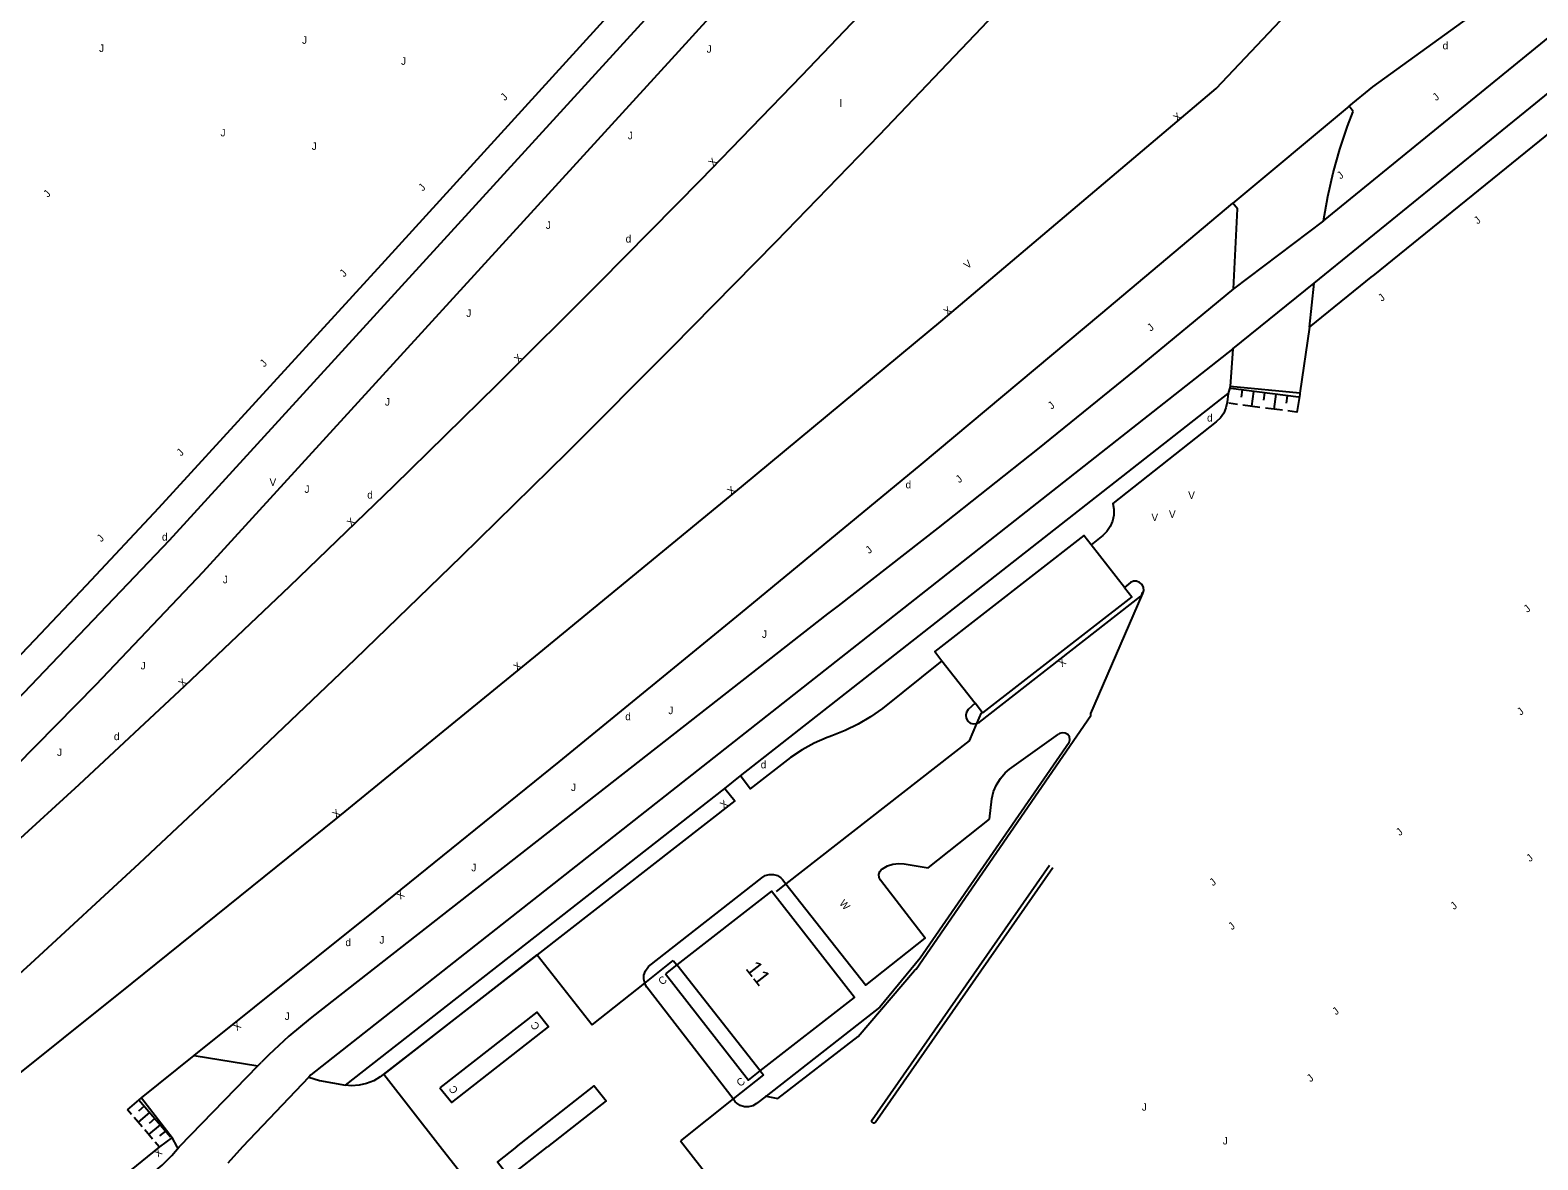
# Model space of a CAD drawing. Extents: x 134999 to 136502, y 457398 to 459002.
# Drawn here: x 135543.9 to 135644.5, y 458199.1 to 458274.4 of the extents above; entities that cross this region are included whole.
import ezdxf

# ---------------------------------------------------------------- set-up
doc = ezdxf.new("R2010")
doc.units = 0
for name, color, linetype in [('IO_IN_Bomen-kappen', 7, 'Continuous'), ('RI_DGTB_2', 7, 'Continuous'), ('RI_DGTB_29', 7, 'Continuous'), ('RI_DGTB_30', 7, 'Continuous'), ('RI_DGTB_31', 7, 'Continuous'), ('RI_DGTB_35', 7, 'Continuous'), ('RI_DGTB_43', 7, 'Continuous'), ('RI_DGTB_53', 7, 'Continuous'), ('RI_DGTB_54', 7, 'Continuous'), ('RI_DGTB_6', 7, 'Continuous'), ('RI_DGTB_7', 7, 'Continuous')]:
    doc.layers.add(name, color=color, linetype=linetype)

msp = doc.modelspace()

# ---------------------------------------------------------------- linework, layer by layer
at = {"layer": 'RI_DGTB_2'}
for points in [[(135592.617, 458205.06), (135598.9, 458209.95), (135593.37, 458217.04), (135587.043, 458212.116)], [(135587.043, 458212.116), (135586.29, 458211.53)], [(135586.29, 458211.53), (135591.82, 458204.44), (135592.617, 458205.06)]]:
    msp.add_lwpolyline(points, dxfattribs=at)
at = {"layer": 'RI_DGTB_31'}
for p, q in [((135628.486, 458249.972), (135623.988, 458250.556)), ((135624.737, 458250.458), (135624.673, 458249.963)), ((135625.487, 458250.361), (135625.358, 458249.369)), ((135626.237, 458250.264), (135626.172, 458249.768)), ((135626.986, 458250.166), (135626.858, 458249.175)), ((135627.736, 458250.069), (135627.672, 458249.573)), ((135624.421, 458249.491), (135623.859, 458249.564)), ((135625.921, 458249.296), (135624.796, 458249.442)), ((135627.42, 458249.102), (135626.295, 458249.248)), ((135628.357, 458248.98), (135627.795, 458249.053)), ((135553.303, 458200.632), (135551.186, 458203.111)), ((135550.691, 458202.152), (135550.426, 458202.462)), ((135551.396, 458201.326), (135550.867, 458201.946)), ((135551.892, 458202.285), (135551.132, 458201.636)), ((135551.539, 458202.698), (135551.159, 458202.374)), ((135552.245, 458201.872), (135551.865, 458201.547)), ((135552.102, 458200.499), (135551.573, 458201.119)), ((135552.598, 458201.459), (135551.837, 458200.809)), ((135552.951, 458201.046), (135552.57, 458200.721)), ((135552.543, 458199.983), (135552.278, 458200.293))]:
    msp.add_line(p, q, dxfattribs=at)
for points in [[(135618.045, 458236.77), (135618.064, 458236.96)], [(135593.013, 458203.38), (135593.793, 458203.208), (135599.134, 458207.357), (135602.887, 458211.753), (135603.01, 458211.845), (135614.662, 458228.741), (135614.644, 458228.873), (135618.041, 458236.728), (135618.045, 458236.77)], [(135607.342, 458228.936), (135607.026, 458228.206)], [(135607.026, 458228.206), (135606.536, 458227.071), (135594.328, 458217.53)], [(135600.114, 458201.601), (135600.089, 458201.621), (135600.07, 458201.645), (135600.057, 458201.673), (135600.05, 458201.717), (135600.057, 458201.758), (135600.074, 458201.792), (135611.898, 458218.774)], [(135600.113, 458201.602), (135600.141, 458201.589), (135600.181, 458201.581), (135600.22, 458201.586), (135600.258, 458201.603), (135600.283, 458201.624), (135612.108, 458218.607)], [(135594.328, 458217.53), (135593.677, 458217.021)], [(135592.933, 458203.398), (135593.013, 458203.38)]]:
    msp.add_lwpolyline(points, dxfattribs=at)
at = {"layer": 'RI_DGTB_53'}
for p, q in [((135631.88, 458269.377), (135624.109, 458262.91)), ((135630.172, 458261.739), (135624.17, 458257.191)), ((135629.23, 458254.643), (135633.461, 458258.07)), ((135624.128, 458253.197), (135629.53, 458257.575)), ((135629.23, 458254.643), (135629.53, 458257.575)), ((135624.128, 458253.197), (135562.646, 458204.786)), ((135624.128, 458253.197), (135623.946, 458250.694)), ((135623.946, 458250.694), (135623.804, 458250.229)), ((135613.217, 458226.94), (135603.28, 458212.578)), ((135564.97, 458204.1), (135590.26, 458223.89)), ((135590.26, 458223.89), (135591.29, 458224.72)), ((135603.28, 458212.578), (135600.594, 458209.301)), ((135551.363, 458203.256), (135554.868, 458206.071)), ((135554.868, 458206.071), (135559.107, 458205.39)), ((135559.107, 458205.39), (135553.881, 458200)), ((135559.107, 458205.39), (135559.355, 458205.639)), ((135562.646, 458204.786), (135562.514, 458204.647)), ((135562.514, 458204.647), (135558.103, 458200)), ((135562.514, 458204.647), (135563.23, 458204.42)), ((135563.23, 458204.42), (135564.97, 458204.1)), ((135550.426, 458202.462), (135551.363, 458203.256)), ((135551.363, 458203.256), (135553.406, 458200.614)), ((135552.564, 458200), (135544.631, 458193.57)), ((135553.406, 458200.614), (135552.566, 458200)), ((135553.736, 458200), (135553.406, 458200.614)), ((135553.788, 458199.904), (135553.736, 458200)), ((135553.881, 458200), (135553.788, 458199.904)), ((135558.103, 458200), (135557.12, 458198.9))]:
    msp.add_line(p, q, dxfattribs=at)
for points in [[(135680.173, 458379.404), (135675.581, 458374.34), (135647.136, 458343.207), (135616.037, 458309.122), (135584.906, 458275.105), (135553.213, 458240.412), (135539.782, 458226.368), (135538.954, 458225.594), (135538.074, 458224.881), (135537.146, 458224.232), (135536.174, 458223.649), (135535.164, 458223.137), (135534.12, 458222.697), (135533.047, 458222.332), (135532.919, 458222.294), (135528.46, 458220.683)], [(135682.459, 458377.369), (135677.891, 458372.36), (135649.337, 458341.154), (135618.259, 458307.172), (135587.156, 458273.016), (135555.441, 458238.311), (135548.319, 458230.794), (135542.976, 458225.371), (135542.39, 458224.697), (135541.548, 458223.834), (135540.651, 458223.03), (135539.703, 458222.287), (135538.707, 458221.609), (135537.669, 458220.998), (135536.592, 458220.457), (135535.482, 458219.989), (135534.343, 458219.596), (135531.159, 458218.51), (135530.778, 458218.407), (135529.485, 458218.003), (135528.218, 458217.523), (135526.982, 458216.97), (135525.78, 458216.344)], [(135605.101, 458255.395), (135623.005, 458270.556), (135634.265, 458282.487), (135640.656, 458289.476), (135642.813, 458291.611), (135681.962, 458326.787), (135713.989, 458356.493)], [(135629.53, 458257.575), (135644.325, 458269.582), (135659.069, 458281.65), (135673.763, 458293.781), (135688.406, 458305.973), (135702.997, 458318.226), (135717.536, 458330.541), (135732.024, 458342.916), (135734.371, 458344.931)], [(135630.172, 458261.739), (135644.644, 458273.529), (135659.065, 458285.381), (135673.436, 458297.295), (135687.755, 458309.27), (135702.022, 458321.306), (135710.773, 458328.74)], [(135615.149, 458292.484), (135608.61, 458285.398), (135602.012, 458278.367), (135595.356, 458271.391), (135588.642, 458264.471), (135581.871, 458257.606), (135575.043, 458250.798), (135568.159, 458244.046), (135561.22, 458237.352), (135554.225, 458230.716), (135547.175, 458224.138), (135542.759, 458220.073)], [(135631.88, 458269.377), (135633.45, 458270.661), (135659.364, 458289.405)], [(135620.818, 458289.099), (135614.115, 458281.827), (135607.353, 458274.609), (135600.533, 458267.447), (135593.656, 458260.339), (135586.721, 458253.288), (135579.729, 458246.293), (135572.681, 458239.355), (135565.577, 458232.474), (135558.418, 458225.65), (135551.204, 458218.885), (135543.935, 458212.178), (135536.612, 458205.531), (135532.29, 458201.657)], [(135651.588, 458272.753), (135633.461, 458258.07)], [(135632.134, 458269.03), (135631.88, 458269.377)], [(135630.172, 458261.739), (135630.453, 458263.343), (135630.812, 458264.932), (135631.249, 458266.501), (135631.763, 458268.047), (135632.134, 458269.03)], [(135554.868, 458206.071), (135567.059, 458215.834), (135579.2, 458225.658), (135591.291, 458235.545), (135603.331, 458245.494), (135615.319, 458255.504), (135624.109, 458262.91)], [(135624.17, 458257.191), (135624.428, 458262.53), (135624.109, 458262.91)], [(135624.17, 458257.191), (135617.654, 458251.816), (135611.088, 458246.504), (135604.472, 458241.254), (135597.807, 458236.066), (135597.097, 458235.52)], [(135537.102, 458200), (135550.741, 458210.903), (135564.329, 458221.869), (135577.867, 458232.896), (135591.355, 458243.986), (135604.792, 458255.137), (135605.101, 458255.395)], [(135629.23, 458254.643), (135628.589, 458250.236)], [(135591.29, 458224.72), (135623.804, 458250.229)], [(135623.804, 458250.229), (135623.73, 458249.65), (135623.659, 458249.27), (135623.512, 458248.912), (135623.294, 458248.593), (135623.016, 458248.324), (135616.11, 458242.89), (135616.188, 458242.499), (135616.187, 458242.1), (135616.106, 458241.71), (135615.95, 458241.343), (135615.723, 458241.015), (135615.45, 458240.75), (135614.667, 458240.128)], [(135628.589, 458250.236), (135623.946, 458250.694)], [(135628.589, 458250.236), (135628.576, 458250.149), (135628.375, 458248.943)], [(135618.045, 458236.77), (135618.123, 458236.873), (135618.182, 458237.08), (135618.161, 458237.293), (135618.064, 458237.485), (135617.904, 458237.628), (135617.703, 458237.703), (135617.489, 458237.701), (135617.29, 458237.62), (135616.89, 458237.28)], [(135607.026, 458228.206), (135607.03, 458228.206), (135607.22, 458228.3), (135617.994, 458236.702), (135618.045, 458236.77)], [(135597.097, 458235.52), (135564.055, 458209.685)], [(135604.722, 458232.404), (135600.757, 458229.226), (135599.973, 458228.663), (135599.145, 458228.168), (135598.278, 458227.742), (135597.38, 458227.39), (135597.21, 458227.33), (135597.07, 458227.277), (135596.216, 458226.902), (135595.397, 458226.455), (135594.62, 458225.94), (135591.95, 458223.87), (135591.29, 458224.72)], [(135606.94, 458229.57), (135606.483, 458229.154), (135606.362, 458228.98), (135606.314, 458228.773), (135606.345, 458228.564), (135606.451, 458228.381), (135606.617, 458228.249), (135606.819, 458228.188), (135607.026, 458228.206)], [(135607.9, 458221.84), (135608.05, 458223.2), (135608.166, 458223.68), (135608.359, 458224.135), (135608.622, 458224.553), (135608.949, 458224.923), (135609.24, 458225.17), (135612.504, 458227.506)], [(135613.217, 458226.94), (135613.258, 458227.129), (135613.219, 458227.317), (135613.108, 458227.475), (135612.943, 458227.575), (135612.751, 458227.599), (135612.566, 458227.545), (135612.504, 458227.506)], [(135590.26, 458223.89), (135590.91, 458223.06), (135577.73, 458212.79)], [(135594.328, 458217.53), (135599.64, 458210.78), (135603.61, 458213.9), (135600.62, 458217.77), (135600.531, 458217.953), (135600.518, 458218.156), (135600.583, 458218.349), (135600.68, 458218.47), (135600.77, 458218.53), (135601.099, 458218.722), (135601.461, 458218.842), (135601.84, 458218.884), (135602.2, 458218.85), (135603.8, 458218.6), (135607.9, 458221.84)], [(135584.912, 458210.909), (135584.85, 458211.162), (135584.861, 458211.447), (135584.951, 458211.716), (135585.111, 458211.951), (135585.17, 458212.01), (135592.71, 458217.92), (135592.944, 458218.072), (135593.212, 458218.152), (135593.491, 458218.153), (135593.76, 458218.075), (135593.995, 458217.925), (135594.1, 458217.82), (135594.328, 458217.53)], [(135577.73, 458212.79), (135567.28, 458204.65), (135566.842, 458204.393), (135566.369, 458204.207), (135565.873, 458204.098), (135565.366, 458204.068), (135564.97, 458204.1)], [(135590.808, 458203.185), (135585.06, 458210.64), (135584.918, 458210.886), (135584.912, 458210.909)], [(135564.055, 458209.685), (135562.599, 458208.556), (135561.193, 458207.366), (135559.84, 458206.115), (135559.355, 458205.639)], [(135571.26, 458203.92), (135572.04, 458202.95), (135578.5, 458208), (135577.72, 458208.97), (135571.26, 458203.92)], [(135600.594, 458209.301), (135593.013, 458203.38)], [(135576.369, 458200), (135581.55, 458204.05), (135582.33, 458203.05), (135578.428, 458200)], [(135593.013, 458203.38), (135592.36, 458202.87), (135592.115, 458202.725), (135591.839, 458202.653), (135591.553, 458202.661), (135591.282, 458202.747), (135591.044, 458202.905), (135590.95, 458203), (135590.808, 458203.185)], [(135544.93, 458192.486), (135551.296, 458197.652), (135552.04, 458198.18), (135552.736, 458198.771), (135553.377, 458199.42), (135553.864, 458200)], [(135576.369, 458200), (135575.09, 458199), (135575.87, 458198), (135578.428, 458200)]]:
    msp.add_lwpolyline(points, dxfattribs=at)
at = {"layer": 'RI_DGTB_54'}
for points in [[(135567.608, 458259.081), (135585.371, 458278.61), (135597.983, 458292.441), (135606.101, 458301.275), (135614.157, 458309.991), (135621.594, 458318.156), (135662.29, 458362.714)], [(135539.352, 458228.688), (135544.244, 458233.794), (135547.697, 458237.432), (135552.526, 458242.606), (135567.608, 458259.081)]]:
    msp.add_lwpolyline(points, dxfattribs=at)
at = {"layer": 'RI_DGTB_6'}
for p, q in [((135616.89, 458237.28), (135614.667, 458240.128)), ((135604.722, 458232.404), (135606.94, 458229.57))]:
    msp.add_line(p, q, dxfattribs=at)
for points in [[(135614.667, 458240.128), (135614.18, 458240.75), (135604.24, 458233.02), (135604.722, 458232.404)], [(135616.89, 458237.28), (135617.38, 458236.66), (135607.44, 458228.93), (135606.94, 458229.57)]]:
    msp.add_lwpolyline(points, dxfattribs=at)
at = {"layer": 'RI_DGTB_7'}
for p, q in [((135577.73, 458212.79), (135581.4, 458208.13)), ((135592.617, 458205.06), (135587.043, 458212.116)), ((135587.3, 458200.4), (135587.611, 458200)), ((135587.611, 458200), (135593.63, 458192.26))]:
    msp.add_line(p, q, dxfattribs=at)
for points in [[(135571.279, 458200), (135567.51, 458204.81), (135577.73, 458212.79)], [(135584.912, 458210.909), (135586.81, 458212.41)], [(135586.81, 458212.41), (135587.043, 458212.116)], [(135581.4, 458208.13), (135584.912, 458210.909)], [(135592.83, 458204.79), (135590.808, 458203.185)], [(135592.617, 458205.06), (135592.83, 458204.79)], [(135590.808, 458203.185), (135587.3, 458200.4)], [(135593.63, 458192.26), (135583.51, 458184.39), (135571.279, 458200)]]:
    msp.add_lwpolyline(points, dxfattribs=at)

# ---------------------------------------------------------------- texts
at = {"layer": 'IO_IN_Bomen-kappen'}
for height, rotation, p in [(0.5, 359.99973, (135548.531, 458272.992)), (0.5, 359.99973, (135562.061, 458273.532)), (0.5, 359.99973, (135568.661, 458272.132)), (0.5, 359.99973, (135556.631, 458267.362)), (0.5, 359.99973, (135562.711, 458266.462)), (0.5, 46.46321, (135545.117, 458263.251)), (0.499, 39.20621, (135643.755, 458235.581)), (0.499, 39.20621, (135643.31, 458228.729)), (0.499, 39.20621, (135635.242, 458220.695)), (0.499, 39.20621, (135643.927, 458218.961)), (0.499, 39.20621, (135622.8, 458217.354)), (0.499, 39.20621, (135638.867, 458215.773)), (0.499, 39.20621, (135624.06, 458214.42)), (0.499, 39.20621, (135630.995, 458208.749)), (0.499, 39.20621, (135629.296, 458204.284))]:
    msp.add_text('J', height=height, rotation=rotation, dxfattribs=at).set_placement(p)
for p in [(135618.051, 458202.4), (135623.451, 458200.15)]:
    msp.add_text('J', height=0.5, dxfattribs=at).set_placement(p)
at = {"layer": 'RI_DGTB_29'}
for p in [(135638.105, 458273.162), (135583.638, 458260.284), (135602.301, 458243.894), (135566.411, 458243.214), (135552.726, 458240.412), (135583.612, 458228.436), (135549.523, 458227.106), (135592.644, 458225.226), (135564.956, 458213.371)]:
    msp.add_text('d', height=0.5, dxfattribs=at).set_placement(p)
msp.add_text('d', height=0.5, rotation=359.99963, dxfattribs=at).set_placement((135622.4, 458248.35))
at = {"layer": 'RI_DGTB_30'}
for s, height, rotation, p in [('X', 0.5, 40.65735, (135620.411, 458268.325)), ('X', 0.5, 45.92017, (135589.471, 458265.318)), ('V', 0.5, 39.81745, (135606.433, 458258.493)), ('X', 0.5, 39.80833, (135605.097, 458255.392)), ('X', 0.499, 45, (135576.495, 458252.235)), ('X', 0.5, 40.06539, (135590.671, 458243.42)), ('X', 0.5, 43.77882, (135565.342, 458241.316)), ('X', 0.5, 38.55588, (135576.402, 458231.7)), ('X', 0.5, 217.94415, (135612.757, 458232.624)), ('X', 0.5, 43.02838, (135554.111, 458230.61)), ('X', 0.5, 37.57177, (135590.172, 458222.498)), ('X', 0.5, 39.39515, (135564.337, 458221.875)), ('X', 0.499, 218.61497, (135568.647, 458217.113)), ('W', 0.5, 311.30808, (135597.847, 458216.203)), ('X', 0.499, 218.19509, (135557.754, 458208.372)), ('X', 0.5, 219.02018, (135552.489, 458199.939))]:
    msp.add_text(s, height=height, rotation=rotation, dxfattribs=at).set_placement(p)
for p in [(135559.897, 458244.057), (135621.142, 458243.187), (135618.691, 458241.709), (135619.86, 458241.923)]:
    msp.add_text('V', height=0.5, dxfattribs=at).set_placement(p)
at = {"layer": 'RI_DGTB_31'}
for p in [(135589.039, 458272.94), (135583.786, 458267.168), (135578.317, 458261.188), (135573.013, 458255.322), (135567.589, 458249.411), (135562.228, 458243.595), (135556.784, 458237.564), (135592.725, 458233.925), (135551.302, 458231.825), (135586.482, 458228.84), (135545.732, 458226.048), (135579.993, 458223.712), (135567.225, 458213.539), (135560.906, 458208.453)]:
    msp.add_text('J', height=0.5, dxfattribs=at).set_placement(p)
for height, rotation, p in [(0.5, 46.46321, (135575.588, 458269.705)), (0.499, 39.20621, (135637.675, 458269.703)), (0.5, 46.46321, (135570.113, 458263.674)), (0.499, 39.20621, (135631.301, 458264.477)), (0.499, 39.20621, (135640.438, 458261.479)), (0.5, 46.46321, (135564.866, 458257.947)), (0.499, 39.20621, (135634.052, 458256.322)), (0.499, 39.20621, (135618.648, 458254.334)), (0.5, 46.46321, (135559.549, 458251.947)), (0.499, 39.20621, (135612.033, 458249.134)), (0.5, 46.46321, (135553.998, 458246.005)), (0.499, 39.20621, (135605.881, 458244.224)), (0.5, 46.46321, (135548.682, 458240.285)), (0.499, 39.20621, (135599.869, 458239.5)), (0.5, 359.99963, (135573.35, 458218.36))]:
    msp.add_text('J', height=height, rotation=rotation, dxfattribs=at).set_placement(p)
at = {"layer": 'RI_DGTB_35'}
msp.add_text('11', height=1.054, rotation=307.8917, dxfattribs=at).set_placement((135591.584, 458211.867))
at = {"layer": 'RI_DGTB_43'}
msp.add_text('l', height=0.5, dxfattribs=at).set_placement((135597.915, 458269.32))
at = {"layer": 'RI_DGTB_7'}
for rotation, p in [(38.44436, (135586.062, 458210.743)), (126.8699, (135577.951, 458208.01)), (126.8699, (135572.501, 458203.758)), (38.44436, (135591.275, 458203.973))]:
    msp.add_text('C', height=0.5, rotation=rotation, dxfattribs=at).set_placement(p)

doc.saveas('drawing.dxf')
